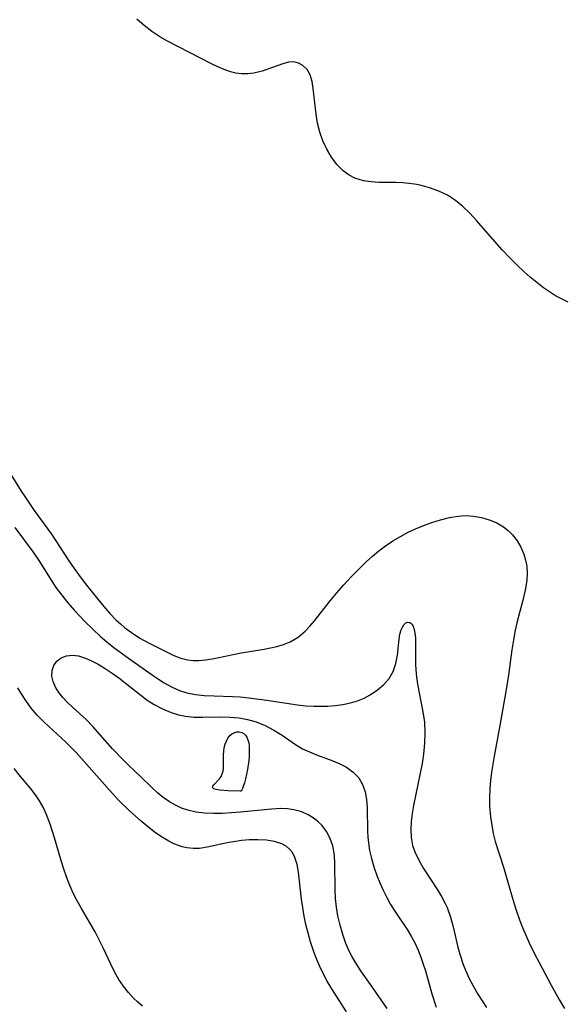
# Model space of a CAD drawing. Header units: metres. Extents: x 1073367 to 1082519, y 1569854 to 1574957.
# Tile 803 of 1056: x 1081419 to 1081517, y 1571485 to 1571662. Entities that reach past the tile are written whole.
import ezdxf

# ---------------------------------------------------------------- set-up
doc = ezdxf.new("R2010")
doc.units = ezdxf.units.M
doc.layers.add('CGG_CurvaNivelLidar_v1', color=253, linetype='Continuous', lineweight=30)

msp = doc.modelspace()

# ---------------------------------------------------------------- linework, layer by layer
at = {"layer": 'CGG_CurvaNivelLidar_v1'}
for p, q in [((1081441.2084, 1571661.3332, 76), (1081439.8792, 1571662.4639, 76)), ((1081442.5961, 1571660.2799, 76), (1081441.2084, 1571661.3332, 76)), ((1081444.0429, 1571659.3189, 76), (1081442.5961, 1571660.2799, 76)), ((1081445.4118, 1571658.5317, 76), (1081444.0429, 1571659.3189, 76)), ((1081453.3222, 1571654.4296, 76), (1081445.4118, 1571658.5317, 76)), ((1081454.5104, 1571653.8616, 76), (1081453.3222, 1571654.4296, 76)), ((1081466.2114, 1571654.436, 76), (1081462.507, 1571653.1134, 76)), ((1081467.2293, 1571654.6931, 76), (1081466.2114, 1571654.436, 76)), ((1081468.1779, 1571654.7519, 76), (1081467.2293, 1571654.6931, 76)), ((1081469.0453, 1571654.5482, 76), (1081468.1779, 1571654.7519, 76)), ((1081469.8277, 1571654.1149, 76), (1081469.0453, 1571654.5482, 76)), ((1081455.6419, 1571653.3777, 76), (1081454.5104, 1571653.8616, 76)), ((1081456.7709, 1571652.9824, 76), (1081455.6419, 1571653.3777, 76)), ((1081457.7554, 1571652.7353, 76), (1081456.7709, 1571652.9824, 76)), ((1081458.7412, 1571652.5965, 76), (1081457.7554, 1571652.7353, 76)), ((1081459.8717, 1571652.5865, 76), (1081458.7412, 1571652.5965, 76)), ((1081460.9861, 1571652.7227, 76), (1081459.8717, 1571652.5865, 76)), ((1081462.507, 1571653.1134, 76), (1081460.9861, 1571652.7227, 76)), ((1081470.6092, 1571653.3698, 76), (1081469.8277, 1571654.1149, 76)), ((1081471.1787, 1571652.4049, 76), (1081470.6092, 1571653.3698, 76)), ((1081471.495, 1571651.2576, 76), (1081471.1787, 1571652.4049, 76)), ((1081471.6772, 1571649.9461, 76), (1081471.495, 1571651.2576, 76)), ((1081472.2213, 1571645.31, 76), (1081471.6772, 1571649.9461, 76)), ((1081472.4982, 1571643.6853, 76), (1081472.2213, 1571645.31, 76)), ((1081472.9136, 1571642.0835, 76), (1081472.4982, 1571643.6853, 76)), ((1081473.4678, 1571640.519, 76), (1081472.9136, 1571642.0835, 76)), ((1081474.1648, 1571638.991, 76), (1081473.4678, 1571640.519, 76)), ((1081475.0064, 1571637.5402, 76), (1081474.1648, 1571638.991, 76)), ((1081475.9846, 1571636.2244, 76), (1081475.0064, 1571637.5402, 76)), ((1081477.1093, 1571635.0891, 76), (1081475.9846, 1571636.2244, 76)), ((1081478.2126, 1571634.294, 76), (1081477.1093, 1571635.0891, 76)), ((1081479.2082, 1571633.7913, 76), (1081478.2126, 1571634.294, 76)), ((1081480.7743, 1571633.3096, 76), (1081479.2082, 1571633.7913, 76)), ((1081482.1773, 1571633.0992, 76), (1081480.7743, 1571633.3096, 76)), ((1081483.6311, 1571633.0098, 76), (1081482.1773, 1571633.0992, 76)), ((1081486.6278, 1571632.9662, 76), (1081483.6311, 1571633.0098, 76)), ((1081487.8827, 1571632.9199, 76), (1081486.6278, 1571632.9662, 76)), ((1081488.9664, 1571632.8297, 76), (1081487.8827, 1571632.9199, 76)), ((1081489.9812, 1571632.6894, 76), (1081488.9664, 1571632.8297, 76)), ((1081490.9885, 1571632.496, 76), (1081489.9812, 1571632.6894, 76)), ((1081492.7017, 1571632.0423, 76), (1081490.9885, 1571632.496, 76)), ((1081494.363, 1571631.4394, 76), (1081492.7017, 1571632.0423, 76)), ((1081495.9494, 1571630.6796, 76), (1081494.363, 1571631.4394, 76)), ((1081497.398, 1571629.7696, 76), (1081495.9494, 1571630.6796, 76)), ((1081498.7335, 1571628.6781, 76), (1081497.398, 1571629.7696, 76)), ((1081499.9815, 1571627.4476, 76), (1081498.7335, 1571628.6781, 76)), ((1081501.1784, 1571626.1256, 76), (1081499.9815, 1571627.4476, 76)), ((1081503.2061, 1571623.7597, 76), (1081501.1784, 1571626.1256, 76)), ((1081505.8352, 1571620.8294, 76), (1081503.2061, 1571623.7597, 76)), ((1081507.1941, 1571619.4061, 76), (1081505.8352, 1571620.8294, 76)), ((1081508.5859, 1571618.0138, 76), (1081507.1941, 1571619.4061, 76)), ((1081509.7065, 1571616.9461, 76), (1081508.5859, 1571618.0138, 76)), ((1081510.855, 1571615.9139, 76), (1081509.7065, 1571616.9461, 76)), ((1081512.0427, 1571614.9248, 76), (1081510.855, 1571615.9139, 76)), ((1081513.2696, 1571613.992, 76), (1081512.0427, 1571614.9248, 76)), ((1081514.3534, 1571613.246, 76), (1081513.2696, 1571613.992, 76)), ((1081515.4687, 1571612.5515, 76), (1081514.3534, 1571613.246, 76)), ((1081516.616, 1571611.913, 76), (1081515.4687, 1571612.5515, 76)), ((1081517.7113, 1571611.3739, 76), (1081516.616, 1571611.913, 76)), ((1081416.3518, 1571581.5429, 75.5), (1081419.0065, 1571577.2447, 75.5)), ((1081419.0065, 1571577.2447, 75.5), (1081419.6457, 1571576.2713, 75.5)), ((1081419.6457, 1571576.2713, 75.5), (1081421.3504, 1571573.773, 75.5)), ((1081421.3504, 1571573.773, 75.5), (1081424.4277, 1571569.5123, 75.5)), ((1081494.7084, 1571572.0961, 75.5), (1081496.3257, 1571572.4999, 75.5)), ((1081496.3257, 1571572.4999, 75.5), (1081497.9356, 1571572.7609, 75.5)), ((1081497.9356, 1571572.7609, 75.5), (1081498.4474, 1571572.8073, 75.5)), ((1081498.4474, 1571572.8073, 75.5), (1081499.2682, 1571572.8358, 75.5)), ((1081499.2682, 1571572.8358, 75.5), (1081500.6431, 1571572.7528, 75.5)), ((1081500.6431, 1571572.7528, 75.5), (1081502.0926, 1571572.4992, 75.5)), ((1081502.0926, 1571572.4992, 75.5), (1081503.4922, 1571572.0886, 75.5)), ((1081417.86, 1571570.6748, 75), (1081421.1312, 1571566.2371, 75)), ((1081490.1671, 1571570.4327, 75.5), (1081491.4817, 1571570.9825, 75.5)), ((1081491.4817, 1571570.9825, 75.5), (1081493.0913, 1571571.5825, 75.5)), ((1081493.0913, 1571571.5825, 75.5), (1081494.7084, 1571572.0961, 75.5)), ((1081503.4922, 1571572.0886, 75.5), (1081504.8188, 1571571.5238, 75.5)), ((1081504.8188, 1571571.5238, 75.5), (1081506.0443, 1571570.7975, 75.5)), ((1081506.0443, 1571570.7975, 75.5), (1081506.901, 1571570.1205, 75.5)), ((1081424.4277, 1571569.5123, 75.5), (1081427.597, 1571564.6581, 75.5)), ((1081486.0913, 1571568.2804, 75.5), (1081487.4616, 1571569.0917, 75.5)), ((1081487.4616, 1571569.0917, 75.5), (1081488.8704, 1571569.8299, 75.5)), ((1081488.8704, 1571569.8299, 75.5), (1081490.1671, 1571570.4327, 75.5)), ((1081506.901, 1571570.1205, 75.5), (1081507.6729, 1571569.3503, 75.5)), ((1081507.6729, 1571569.3503, 75.5), (1081508.5031, 1571568.2843, 75.5)), ((1081483.5596, 1571566.4802, 75.5), (1081484.7674, 1571567.3937, 75.5)), ((1081484.7674, 1571567.3937, 75.5), (1081486.0913, 1571568.2804, 75.5)), ((1081508.5031, 1571568.2843, 75.5), (1081509.191, 1571567.116, 75.5)), ((1081509.191, 1571567.116, 75.5), (1081509.7273, 1571565.8652, 75.5)), ((1081421.1312, 1571566.2371, 75), (1081422.1428, 1571564.7466, 75)), ((1081481.2683, 1571564.4903, 75.5), (1081482.3951, 1571565.5082, 75.5)), ((1081482.3951, 1571565.5082, 75.5), (1081483.5596, 1571566.4802, 75.5)), ((1081509.7273, 1571565.8652, 75.5), (1081510.0393, 1571564.8061, 75.5)), ((1081422.1428, 1571564.7466, 75), (1081424.5185, 1571560.9849, 75)), ((1081427.597, 1571564.6581, 75.5), (1081428.5464, 1571563.2628, 75.5)), ((1081480.1754, 1571563.4364, 75.5), (1081481.2683, 1571564.4903, 75.5)), ((1081510.0393, 1571564.8061, 75.5), (1081510.2361, 1571563.7121, 75.5)), ((1081510.2361, 1571563.7121, 75.5), (1081510.3145, 1571562.428, 75.5)), ((1081428.5464, 1571563.2628, 75.5), (1081429.8116, 1571561.5351, 75.5)), ((1081478.5008, 1571561.7043, 75.5), (1081480.1754, 1571563.4364, 75.5)), ((1081510.3145, 1571562.428, 75.5), (1081510.2501, 1571561.122, 75.5)), ((1081424.5185, 1571560.9849, 75), (1081425.2511, 1571559.8828, 75)), ((1081429.8116, 1571561.5351, 75.5), (1081430.8002, 1571560.2585, 75.5)), ((1081430.8002, 1571560.2585, 75.5), (1081432.8196, 1571557.7511, 75.5)), ((1081475.9588, 1571558.9028, 75.5), (1081477.2116, 1571560.3116, 75.5)), ((1081477.2116, 1571560.3116, 75.5), (1081478.5008, 1571561.7043, 75.5)), ((1081510.2501, 1571561.122, 75.5), (1081509.9748, 1571559.3553, 75.5)), ((1081425.2511, 1571559.8828, 75), (1081426.3018, 1571558.4526, 75)), ((1081426.3018, 1571558.4526, 75), (1081427.4226, 1571557.0665, 75)), ((1081474.762, 1571557.4702, 75.5), (1081475.9588, 1571558.9028, 75.5)), ((1081509.9748, 1571559.3553, 75.5), (1081509.5562, 1571557.572, 75.5)), ((1081427.4226, 1571557.0665, 75), (1081428.5961, 1571555.7152, 75)), ((1081432.8196, 1571557.7511, 75.5), (1081433.8993, 1571556.4433, 75.5)), ((1081433.8993, 1571556.4433, 75.5), (1081435.0018, 1571555.1732, 75.5)), ((1081471.9552, 1571553.852, 75.5), (1081474.762, 1571557.4702, 75.5)), ((1081509.5562, 1571557.572, 75.5), (1081508.4737, 1571553.4832, 75.5)), ((1081428.5961, 1571555.7152, 75), (1081430.5119, 1571553.6598, 75)), ((1081435.0018, 1571555.1732, 75.5), (1081436.1538, 1571553.9694, 75.5)), ((1081430.5119, 1571553.6598, 75), (1081431.8916, 1571552.3093, 75)), ((1081436.1538, 1571553.9694, 75.5), (1081436.8884, 1571553.2835, 75.5)), ((1081436.8884, 1571553.2835, 75.5), (1081437.65, 1571552.6355, 75.5)), ((1081470.2402, 1571551.9675, 75.5), (1081471.1184, 1571552.8734, 75.5)), ((1081471.1184, 1571552.8734, 75.5), (1081471.9552, 1571553.852, 75.5)), ((1081487.8096, 1571552.7144, 75), (1081488.0732, 1571553.124, 75)), ((1081488.0732, 1571553.124, 75), (1081488.414, 1571553.4501, 75)), ((1081488.414, 1571553.4501, 75), (1081488.7745, 1571553.5964, 75)), ((1081488.7745, 1571553.5964, 75), (1081489.1492, 1571553.5356, 75)), ((1081489.1492, 1571553.5356, 75), (1081489.4878, 1571553.2661, 75)), ((1081489.4878, 1571553.2661, 75), (1081489.7422, 1571552.8487, 75)), ((1081508.4737, 1571553.4832, 75.5), (1081508.1835, 1571552.1743, 75.5)), ((1081431.8916, 1571552.3093, 75), (1081433.3252, 1571551.0115, 75)), ((1081437.65, 1571552.6355, 75.5), (1081438.8809, 1571551.708, 75.5)), ((1081438.8809, 1571551.708, 75.5), (1081440.4051, 1571550.7255, 75.5)), ((1081468.956, 1571550.8938, 75.5), (1081470.2402, 1571551.9675, 75.5)), ((1081487.2082, 1571550.5389, 75), (1081487.3651, 1571551.4242, 75)), ((1081487.3651, 1571551.4242, 75), (1081487.586, 1571552.2042, 75)), ((1081487.586, 1571552.2042, 75), (1081487.8096, 1571552.7144, 75)), ((1081489.7422, 1571552.8487, 75), (1081489.9336, 1571552.2938, 75)), ((1081489.9336, 1571552.2938, 75), (1081490.067, 1571551.5807, 75)), ((1081490.067, 1571551.5807, 75), (1081490.1397, 1571550.7647, 75)), ((1081508.1835, 1571552.1743, 75.5), (1081507.8535, 1571550.3996, 75.5)), ((1081433.3252, 1571551.0115, 75), (1081434.8049, 1571549.7662, 75)), ((1081434.8049, 1571549.7662, 75), (1081435.9801, 1571548.8377, 75)), ((1081440.4051, 1571550.7255, 75.5), (1081441.9649, 1571549.8528, 75.5)), ((1081441.9649, 1571549.8528, 75.5), (1081445.3393, 1571548.1489, 75.5)), ((1081465.1142, 1571549.2003, 75.5), (1081466.3664, 1571549.5601, 75.5)), ((1081466.3664, 1571549.5601, 75.5), (1081467.5555, 1571550.0454, 75.5)), ((1081467.5555, 1571550.0454, 75.5), (1081468.956, 1571550.8938, 75.5)), ((1081486.8965, 1571547.6502, 75), (1081487.2082, 1571550.5389, 75)), ((1081490.1397, 1571550.7647, 75), (1081490.1673, 1571549.287, 75)), ((1081507.8535, 1571550.3996, 75.5), (1081507.5712, 1571548.6064, 75.5)), ((1081426.1965, 1571547.1802, 74.5), (1081427.159, 1571547.5437, 74.5)), ((1081427.159, 1571547.5437, 74.5), (1081428.2425, 1571547.6486, 74.5)), ((1081428.2425, 1571547.6486, 74.5), (1081429.3145, 1571547.4984, 74.5)), ((1081435.9801, 1571548.8377, 75), (1081438.3782, 1571547.0654, 75)), ((1081445.3393, 1571548.1489, 75.5), (1081446.5584, 1571547.5697, 75.5)), ((1081446.5584, 1571547.5697, 75.5), (1081447.7823, 1571547.0896, 75.5)), ((1081454.6788, 1571547.2061, 75.5), (1081458.706, 1571548.0708, 75.5)), ((1081458.706, 1571548.0708, 75.5), (1081462.845, 1571548.7449, 75.5)), ((1081462.845, 1571548.7449, 75.5), (1081465.1142, 1571549.2003, 75.5)), ((1081486.6386, 1571546.1604, 75), (1081486.8965, 1571547.6502, 75)), ((1081490.1673, 1571549.287, 75), (1081490.1572, 1571545.9489, 75)), ((1081507.5712, 1571548.6064, 75.5), (1081506.8664, 1571543.6275, 75.5)), ((1081424.5779, 1571544.8587, 74.5), (1081424.8738, 1571545.7944, 74.5)), ((1081424.8738, 1571545.7944, 74.5), (1081425.4127, 1571546.5827, 74.5)), ((1081425.4127, 1571546.5827, 74.5), (1081426.1965, 1571547.1802, 74.5)), ((1081429.3145, 1571547.4984, 74.5), (1081430.4304, 1571547.1522, 74.5)), ((1081430.4304, 1571547.1522, 74.5), (1081431.5759, 1571546.6595, 74.5)), ((1081431.5759, 1571546.6595, 74.5), (1081432.8525, 1571545.9964, 74.5)), ((1081432.8525, 1571545.9964, 74.5), (1081434.1276, 1571545.2379, 74.5)), ((1081438.3782, 1571547.0654, 75), (1081442.0202, 1571544.489, 75)), ((1081447.7823, 1571547.0896, 75.5), (1081449.0326, 1571546.7693, 75.5)), ((1081449.0326, 1571546.7693, 75.5), (1081450.0266, 1571546.6641, 75.5)), ((1081450.0266, 1571546.6641, 75.5), (1081451.0455, 1571546.6676, 75.5)), ((1081451.0455, 1571546.6676, 75.5), (1081452.2359, 1571546.775, 75.5)), ((1081452.2359, 1571546.775, 75.5), (1081453.4484, 1571546.9634, 75.5)), ((1081453.4484, 1571546.9634, 75.5), (1081454.6788, 1571547.2061, 75.5)), ((1081486.1415, 1571544.6728, 75), (1081486.6386, 1571546.1604, 75)), ((1081490.1572, 1571545.9489, 75), (1081490.2654, 1571544.1785, 75)), ((1081424.5453, 1571543.8322, 74.5), (1081424.5779, 1571544.8587, 74.5)), ((1081434.1276, 1571545.2379, 74.5), (1081435.3795, 1571544.4082, 74.5)), ((1081435.3795, 1571544.4082, 74.5), (1081436.5874, 1571543.5256, 74.5)), ((1081442.0202, 1571544.489, 75), (1081443.3852, 1571543.5332, 75)), ((1081485.4173, 1571543.4519, 75), (1081486.1415, 1571544.6728, 75)), ((1081490.2654, 1571544.1785, 75), (1081490.5234, 1571542.3983, 75)), ((1081424.7614, 1571542.8581, 74.5), (1081424.5453, 1571543.8322, 74.5)), ((1081425.184, 1571541.8746, 74.5), (1081424.7614, 1571542.8581, 74.5)), ((1081436.5874, 1571543.5256, 74.5), (1081440.559, 1571540.4137, 74.5)), ((1081443.3852, 1571543.5332, 75), (1081444.7878, 1571542.6255, 75)), ((1081444.7878, 1571542.6255, 75), (1081446.228, 1571541.8294, 75)), ((1081483.3112, 1571541.3479, 75), (1081484.4582, 1571542.3416, 75)), ((1081484.4582, 1571542.3416, 75), (1081485.4173, 1571543.4519, 75)), ((1081490.5234, 1571542.3983, 75), (1081491.5179, 1571537.3948, 75)), ((1081506.8664, 1571543.6275, 75.5), (1081506.299, 1571540.0628, 75.5)), ((1081418.9479, 1571540.8314, 75), (1081418.4058, 1571541.7542, 75)), ((1081419.8412, 1571539.4331, 75), (1081418.9479, 1571540.8314, 75)), ((1081425.7816, 1571540.9042, 74.5), (1081425.184, 1571541.8746, 74.5)), ((1081426.5096, 1571539.9843, 74.5), (1081425.7816, 1571540.9042, 74.5)), ((1081440.559, 1571540.4137, 74.5), (1081441.7524, 1571539.5396, 74.5)), ((1081446.228, 1571541.8294, 75), (1081447.5366, 1571541.2621, 75)), ((1081447.5366, 1571541.2621, 75), (1081448.8909, 1571540.8374, 75)), ((1081448.8909, 1571540.8374, 75), (1081450.4232, 1571540.5443, 75)), ((1081450.4232, 1571540.5443, 75), (1081451.9986, 1571540.3798, 75)), ((1081480.8758, 1571539.8983, 75), (1081482.0105, 1571540.4841, 75)), ((1081482.0105, 1571540.4841, 75), (1081483.3112, 1571541.3479, 75)), ((1081420.8031, 1571538.093, 75), (1081419.8412, 1571539.4331, 75)), ((1081427.3455, 1571539.0946, 74.5), (1081426.5096, 1571539.9843, 74.5)), ((1081428.2572, 1571538.2322, 74.5), (1081427.3455, 1571539.0946, 74.5)), ((1081441.7524, 1571539.5396, 74.5), (1081442.9946, 1571538.7355, 74.5)), ((1081442.9946, 1571538.7355, 74.5), (1081444.5068, 1571537.9353, 74.5)), ((1081451.9986, 1571540.3798, 75), (1081453.8479, 1571540.2765, 75)), ((1081453.8479, 1571540.2765, 75), (1081457.117, 1571540.1631, 75)), ((1081457.117, 1571540.1631, 75), (1081458.5125, 1571540.0858, 75)), ((1081458.5125, 1571540.0858, 75), (1081460.0923, 1571539.9433, 75)), ((1081460.0923, 1571539.9433, 75), (1081463.3576, 1571539.5251, 75)), ((1081463.3576, 1571539.5251, 75), (1081468.8566, 1571538.6591, 75)), ((1081468.8566, 1571538.6591, 75), (1081470.3594, 1571538.508, 75)), ((1081475.6835, 1571538.5399, 75), (1081477.0674, 1571538.731, 75)), ((1081477.0674, 1571538.731, 75), (1081478.4149, 1571539.0218, 75)), ((1081478.4149, 1571539.0218, 75), (1081479.6732, 1571539.4095, 75)), ((1081479.6732, 1571539.4095, 75), (1081480.8758, 1571539.8983, 75)), ((1081506.299, 1571540.0628, 75.5), (1081505.3959, 1571534.9605, 75.5)), ((1081421.8473, 1571536.8271, 75), (1081420.8031, 1571538.093, 75)), ((1081430.6985, 1571536.0421, 74.5), (1081428.2572, 1571538.2322, 74.5)), ((1081444.5068, 1571537.9353, 74.5), (1081446.0833, 1571537.2853, 74.5)), ((1081446.0833, 1571537.2853, 74.5), (1081447.3655, 1571536.8847, 74.5)), ((1081447.3655, 1571536.8847, 74.5), (1081448.6731, 1571536.6038, 74.5)), ((1081470.3594, 1571538.508, 75), (1081471.8637, 1571538.4255, 75)), ((1081471.8637, 1571538.4255, 75), (1081473.3624, 1571538.4103, 75)), ((1081473.3624, 1571538.4103, 75), (1081474.2741, 1571538.4359, 75)), ((1081474.2741, 1571538.4359, 75), (1081475.6835, 1571538.5399, 75)), ((1081491.5179, 1571537.3948, 75), (1081491.7633, 1571535.5377, 75)), ((1081423.1078, 1571535.5224, 75), (1081421.8473, 1571536.8271, 75)), ((1081427.0223, 1571531.9294, 75), (1081423.1078, 1571535.5224, 75)), ((1081431.9283, 1571534.7522, 74.5), (1081430.6985, 1571536.0421, 74.5)), ((1081448.6731, 1571536.6038, 74.5), (1081450.165, 1571536.4455, 74.5)), ((1081450.165, 1571536.4455, 74.5), (1081451.7626, 1571536.4119, 74.5)), ((1081451.7626, 1571536.4119, 74.5), (1081454.9897, 1571536.4892, 74.5)), ((1081454.9897, 1571536.4892, 74.5), (1081456.6583, 1571536.4684, 74.5)), ((1081456.6583, 1571536.4684, 74.5), (1081458.3113, 1571536.3275, 74.5)), ((1081458.3113, 1571536.3275, 74.5), (1081459.8685, 1571536.0359, 74.5)), ((1081459.8685, 1571536.0359, 74.5), (1081461.3829, 1571535.5904, 74.5)), ((1081461.3829, 1571535.5904, 74.5), (1081463.0247, 1571534.9165, 74.5)), ((1081491.7633, 1571535.5377, 75), (1081491.8714, 1571533.6602, 75)), ((1081435.4561, 1571530.7469, 74.5), (1081431.9283, 1571534.7522, 74.5)), ((1081456.6421, 1571533.1076, 74), (1081457.0104, 1571533.4171, 74)), ((1081457.0104, 1571533.4171, 74), (1081457.4218, 1571533.6396, 74)), ((1081457.4218, 1571533.6396, 74), (1081457.857, 1571533.7705, 74)), ((1081457.857, 1571533.7705, 74), (1081458.1077, 1571533.8001, 74)), ((1081458.1077, 1571533.8001, 74), (1081458.3563, 1571533.7948, 74)), ((1081458.3563, 1571533.7948, 74), (1081458.8148, 1571533.6817, 74)), ((1081458.8148, 1571533.6817, 74), (1081459.1666, 1571533.4849, 74)), ((1081459.1666, 1571533.4849, 74), (1081459.4694, 1571533.2038, 74)), ((1081463.0247, 1571534.9165, 74.5), (1081464.5906, 1571534.1002, 74.5)), ((1081464.5906, 1571534.1002, 74.5), (1081466.074, 1571533.1803, 74.5)), ((1081491.8714, 1571533.6602, 75), (1081491.8161, 1571531.7185, 75)), ((1081505.3959, 1571534.9605, 75.5), (1081504.3488, 1571529.4105, 75.5)), ((1081428.89, 1571530.0691, 75), (1081427.0223, 1571531.9294, 75)), ((1081455.6476, 1571530.9231, 74), (1081455.8065, 1571531.5458, 74)), ((1081455.8065, 1571531.5458, 74), (1081456.0222, 1571532.1307, 74)), ((1081456.0222, 1571532.1307, 74), (1081456.298, 1571532.6594, 74)), ((1081456.298, 1571532.6594, 74), (1081456.6421, 1571533.1076, 74)), ((1081459.4694, 1571533.2038, 74), (1081459.7324, 1571532.8066, 74)), ((1081459.7324, 1571532.8066, 74), (1081459.9269, 1571532.3371, 74)), ((1081459.9269, 1571532.3371, 74), (1081460.0597, 1571531.8141, 74)), ((1081460.0597, 1571531.8141, 74), (1081460.1383, 1571531.2248, 74)), ((1081466.074, 1571533.1803, 74.5), (1081468.4824, 1571531.5265, 74.5)), ((1081468.4824, 1571531.5265, 74.5), (1081469.7763, 1571530.7524, 74.5)), ((1081491.8161, 1571531.7185, 75), (1081491.6159, 1571529.7751, 75)), ((1081429.9008, 1571528.976, 75), (1081428.89, 1571530.0691, 75)), ((1081437.3796, 1571528.7202, 74.5), (1081435.4561, 1571530.7469, 74.5)), ((1081455.5073, 1571529.6645, 74), (1081455.5473, 1571530.2765, 74)), ((1081455.5473, 1571530.2765, 74), (1081455.6476, 1571530.9231, 74)), ((1081460.1682, 1571530.6048, 74), (1081460.1287, 1571529.308, 74)), ((1081460.1383, 1571531.2248, 74), (1081460.1682, 1571530.6048, 74)), ((1081469.7763, 1571530.7524, 74.5), (1081471.0183, 1571530.1552, 74.5)), ((1081471.0183, 1571530.1552, 74.5), (1081472.3026, 1571529.6377, 74.5)), ((1081491.6159, 1571529.7751, 75), (1081491.3432, 1571528.0544, 75)), ((1081434.9333, 1571523.2858, 75), (1081429.9008, 1571528.976, 75)), ((1081438.3655, 1571527.7462, 74.5), (1081437.3796, 1571528.7202, 74.5)), ((1081455.4951, 1571527.2542, 74), (1081455.5073, 1571529.6645, 74)), ((1081460.0622, 1571528.5943, 74), (1081459.819, 1571526.966, 74)), ((1081460.1287, 1571529.308, 74), (1081460.0622, 1571528.5943, 74)), ((1081472.3026, 1571529.6377, 74.5), (1081475.2352, 1571528.5606, 74.5)), ((1081475.2352, 1571528.5606, 74.5), (1081476.5024, 1571528.0328, 74.5)), ((1081476.5024, 1571528.0328, 74.5), (1081477.6868, 1571527.4175, 74.5)), ((1081491.3432, 1571528.0544, 75), (1081491.0152, 1571526.3396, 75)), ((1081504.3488, 1571529.4105, 75.5), (1081503.8649, 1571526.4862, 75.5)), ((1081418.8438, 1571525.7356, 75.5), (1081417.7, 1571527.1559, 75.5)), ((1081440.5051, 1571525.7153, 74.5), (1081438.3655, 1571527.7462, 74.5)), ((1081455.06, 1571525.712, 74), (1081455.2942, 1571526.1887, 74)), ((1081455.2942, 1571526.1887, 74), (1081455.4298, 1571526.701, 74)), ((1081455.4298, 1571526.701, 74), (1081455.4951, 1571527.2542, 74)), ((1081459.819, 1571526.966, 74), (1081459.4822, 1571525.3265, 74)), ((1081477.6868, 1571527.4175, 74.5), (1081478.9112, 1571526.537, 74.5)), ((1081478.9112, 1571526.537, 74.5), (1081479.914, 1571525.459, 74.5)), ((1081491.0152, 1571526.3396, 75), (1081489.8087, 1571520.4697, 75)), ((1081503.8649, 1571526.4862, 75.5), (1081503.6777, 1571524.9797, 75.5)), ((1081420.6058, 1571523.6719, 75.5), (1081418.8438, 1571525.7356, 75.5)), ((1081442.5419, 1571523.7151, 74.5), (1081440.5051, 1571525.7153, 74.5)), ((1081453.7778, 1571524.2298, 74), (1081454.756, 1571525.2839, 74)), ((1081454.756, 1571525.2839, 74), (1081455.06, 1571525.712, 74)), ((1081459.2963, 1571524.5966, 74), (1081458.9575, 1571523.5835, 74)), ((1081459.4822, 1571525.3265, 74), (1081459.2963, 1571524.5966, 74)), ((1081479.914, 1571525.459, 74.5), (1081480.5963, 1571524.284, 74.5)), ((1081503.6777, 1571524.9797, 75.5), (1081503.5553, 1571523.4758, 75.5)), ((1081421.5734, 1571522.4343, 75.5), (1081420.6058, 1571523.6719, 75.5)), ((1081436.6352, 1571521.4207, 75), (1081434.9333, 1571523.2858, 75)), ((1081443.569, 1571522.7957, 74.5), (1081442.5419, 1571523.7151, 74.5)), ((1081444.6417, 1571521.939, 74.5), (1081443.569, 1571522.7957, 74.5)), ((1081453.5185, 1571523.7145, 74), (1081453.5607, 1571523.952, 74)), ((1081453.7461, 1571523.5255, 74), (1081453.5185, 1571523.7145, 74)), ((1081453.5607, 1571523.952, 74), (1081453.7778, 1571524.2298, 74)), ((1081454.2005, 1571523.3796, 74), (1081453.7461, 1571523.5255, 74)), ((1081454.817, 1571523.2705, 74), (1081454.2005, 1571523.3796, 74)), ((1081456.2821, 1571523.1392, 74), (1081454.817, 1571523.2705, 74)), ((1081458.5, 1571523.0813, 74), (1081456.2821, 1571523.1392, 74)), ((1081458.5552, 1571523.0584, 74), (1081458.5, 1571523.0813, 74)), ((1081458.6678, 1571523.1243, 74), (1081458.5552, 1571523.0584, 74)), ((1081458.8066, 1571523.2946, 74), (1081458.6678, 1571523.1243, 74)), ((1081458.9575, 1571523.5835, 74), (1081458.8066, 1571523.2946, 74)), ((1081480.5963, 1571524.284, 74.5), (1081481.0544, 1571522.9669, 74.5)), ((1081481.0544, 1571522.9669, 74.5), (1081481.3101, 1571521.5538, 74.5)), ((1081503.5553, 1571523.4758, 75.5), (1081503.513, 1571521.9303, 75.5)), ((1081422.2937, 1571521.338, 75.5), (1081421.5734, 1571522.4343, 75.5)), ((1081422.9333, 1571520.1814, 75.5), (1081422.2937, 1571521.338, 75.5)), ((1081438.534, 1571519.5481, 75), (1081436.6352, 1571521.4207, 75)), ((1081445.7635, 1571521.1631, 74.5), (1081444.6417, 1571521.939, 74.5)), ((1081446.8247, 1571520.5475, 74.5), (1081445.7635, 1571521.1631, 74.5)), ((1081481.3101, 1571521.5538, 74.5), (1081481.4254, 1571520.0644, 74.5)), ((1081503.513, 1571521.9303, 75.5), (1081503.5512, 1571520.3916, 75.5)), ((1081423.4951, 1571518.9726, 75.5), (1081422.9333, 1571520.1814, 75.5)), ((1081440.6389, 1571517.6431, 75), (1081438.534, 1571519.5481, 75)), ((1081447.9295, 1571520.0277, 74.5), (1081446.8247, 1571520.5475, 74.5)), ((1081449.0784, 1571519.6191, 74.5), (1081447.9295, 1571520.0277, 74.5)), ((1081450.563, 1571519.2806, 74.5), (1081449.0784, 1571519.6191, 74.5)), ((1081452.1011, 1571519.0966, 74.5), (1081450.563, 1571519.2806, 74.5)), ((1081453.7317, 1571519.029, 74.5), (1081452.1011, 1571519.0966, 74.5)), ((1081456.9543, 1571519.1362, 74.5), (1081455.3351, 1571519.0508, 74.5)), ((1081458.5792, 1571519.2684, 74.5), (1081456.9543, 1571519.1362, 74.5)), ((1081464.1836, 1571519.8422, 74.5), (1081458.5792, 1571519.2684, 74.5)), ((1081465.8532, 1571519.918, 74.5), (1081464.1836, 1571519.8422, 74.5)), ((1081467.0603, 1571519.8763, 74.5), (1081465.8532, 1571519.918, 74.5)), ((1081468.2271, 1571519.7216, 74.5), (1081467.0603, 1571519.8763, 74.5)), ((1081469.6262, 1571519.3366, 74.5), (1081468.2271, 1571519.7216, 74.5)), ((1081470.9262, 1571518.7544, 74.5), (1081469.6262, 1571519.3366, 74.5)), ((1081481.4254, 1571520.0644, 74.5), (1081481.5036, 1571515.8256, 74.5)), ((1081489.8087, 1571520.4697, 75), (1081489.5595, 1571519.0384, 75)), ((1081503.5512, 1571520.3916, 75.5), (1081503.7093, 1571518.4284, 75.5)), ((1081424.1897, 1571517.1378, 75.5), (1081423.4951, 1571518.9726, 75.5)), ((1081441.7152, 1571516.7487, 75), (1081440.6389, 1571517.6431, 75)), ((1081455.3351, 1571519.0508, 74.5), (1081453.7317, 1571519.029, 74.5)), ((1081472.1043, 1571517.9916, 74.5), (1081470.9262, 1571518.7544, 74.5)), ((1081472.6215, 1571517.5592, 74.5), (1081472.1043, 1571517.9916, 74.5)), ((1081473.2436, 1571516.9228, 74.5), (1081472.6215, 1571517.5592, 74.5)), ((1081489.3802, 1571517.6255, 75), (1081489.3021, 1571516.1593, 75)), ((1081489.5595, 1571519.0384, 75), (1081489.3802, 1571517.6255, 75)), ((1081503.7093, 1571518.4284, 75.5), (1081503.9169, 1571516.9152, 75.5)), ((1081424.9707, 1571514.6795, 75.5), (1081424.1897, 1571517.1378, 75.5)), ((1081443.0143, 1571515.76, 75), (1081441.7152, 1571516.7487, 75)), ((1081444.331, 1571514.8593, 75), (1081443.0143, 1571515.76, 75)), ((1081474.0823, 1571515.7987, 74.5), (1081473.2436, 1571516.9228, 74.5)), ((1081474.7496, 1571514.5453, 74.5), (1081474.0823, 1571515.7987, 74.5)), ((1081481.5036, 1571515.8256, 74.5), (1081481.5578, 1571514.8001, 74.5)), ((1081489.3021, 1571516.1593, 75), (1081489.3714, 1571514.7242, 75)), ((1081503.9169, 1571516.9152, 75.5), (1081504.2015, 1571515.4258, 75.5)), ((1081426.1153, 1571510.7149, 75.5), (1081424.9707, 1571514.6795, 75.5)), ((1081445.6559, 1571514.0618, 75), (1081444.331, 1571514.8593, 75)), ((1081446.4259, 1571513.6568, 75), (1081445.6559, 1571514.0618, 75)), ((1081456.4861, 1571513.7841, 75), (1081452.5714, 1571512.9454, 75)), ((1081457.7474, 1571514.0022, 75), (1081456.4861, 1571513.7841, 75)), ((1081458.7844, 1571514.143, 75), (1081457.7474, 1571514.0022, 75)), ((1081460.1185, 1571514.265, 75), (1081458.7844, 1571514.143, 75)), ((1081461.7231, 1571514.306, 75), (1081460.1185, 1571514.265, 75)), ((1081463.2661, 1571514.216, 75), (1081461.7231, 1571514.306, 75)), ((1081464.7098, 1571513.9773, 75), (1081463.2661, 1571514.216, 75)), ((1081466.0087, 1571513.5607, 75), (1081464.7098, 1571513.9773, 75)), ((1081475.2268, 1571513.184, 74.5), (1081474.7496, 1571514.5453, 74.5)), ((1081481.5578, 1571514.8001, 74.5), (1081481.6561, 1571513.774, 74.5)), ((1081481.6561, 1571513.774, 74.5), (1081481.8853, 1571512.348, 74.5)), ((1081489.3714, 1571514.7242, 75), (1081489.4823, 1571513.9725, 75)), ((1081489.4823, 1571513.9725, 75), (1081489.6374, 1571513.2866, 75)), ((1081504.2015, 1571515.4258, 75.5), (1081504.5694, 1571513.9672, 75.5)), ((1081504.5694, 1571513.9672, 75.5), (1081506.0494, 1571509.3723, 75.5)), ((1081447.2048, 1571513.3087, 75), (1081446.4259, 1571513.6568, 75)), ((1081448.0505, 1571513.0168, 75), (1081447.2048, 1571513.3087, 75)), ((1081448.9142, 1571512.8159, 75), (1081448.0505, 1571513.0168, 75)), ((1081450.0253, 1571512.7017, 75), (1081448.9142, 1571512.8159, 75)), ((1081451.1486, 1571512.7328, 75), (1081450.0253, 1571512.7017, 75)), ((1081452.5714, 1571512.9454, 75), (1081451.1486, 1571512.7328, 75)), ((1081466.8196, 1571513.1276, 75), (1081466.0087, 1571513.5607, 75)), ((1081467.4333, 1571512.6271, 75), (1081466.8196, 1571513.1276, 75)), ((1081467.9579, 1571511.9823, 75), (1081467.4333, 1571512.6271, 75)), ((1081468.4109, 1571511.1064, 75), (1081467.9579, 1571511.9823, 75)), ((1081475.5283, 1571511.5052, 74.5), (1081475.2268, 1571513.184, 74.5)), ((1081481.8853, 1571512.348, 74.5), (1081482.2107, 1571510.9301, 74.5)), ((1081489.6374, 1571513.2866, 75), (1081490.0258, 1571512.11, 75)), ((1081490.0258, 1571512.11, 75), (1081490.7397, 1571510.5915, 75)), ((1081426.6188, 1571509.1444, 75.5), (1081426.1153, 1571510.7149, 75.5)), ((1081468.7991, 1571509.8615, 75), (1081468.4109, 1571511.1064, 75)), ((1081475.6292, 1571510.0262, 74.5), (1081475.5283, 1571511.5052, 74.5)), ((1081482.2107, 1571510.9301, 74.5), (1081482.6581, 1571509.3942, 74.5)), ((1081490.7397, 1571510.5915, 75), (1081491.6077, 1571509.1189, 75)), ((1081427.173, 1571507.5907, 75.5), (1081426.6188, 1571509.1444, 75.5)), ((1081469.0556, 1571508.4808, 75), (1081468.7991, 1571509.8615, 75)), ((1081469.5855, 1571503.5793, 75), (1081469.0556, 1571508.4808, 75)), ((1081475.6537, 1571505.3348, 74.5), (1081475.6292, 1571510.0262, 74.5)), ((1081482.6581, 1571509.3942, 74.5), (1081483.191, 1571507.8793, 74.5)), ((1081491.6077, 1571509.1189, 75), (1081494.149, 1571505.2885, 75)), ((1081506.0494, 1571509.3723, 75.5), (1081507.9263, 1571502.913, 75.5)), ((1081427.7815, 1571506.0607, 75.5), (1081427.173, 1571507.5907, 75.5)), ((1081483.191, 1571507.8793, 74.5), (1081483.7433, 1571506.5251, 74.5)), ((1081428.4506, 1571504.5627, 75.5), (1081427.7815, 1571506.0607, 75.5)), ((1081475.7297, 1571503.7107, 74.5), (1081475.6537, 1571505.3348, 74.5)), ((1081483.7433, 1571506.5251, 74.5), (1081484.3481, 1571505.1963, 74.5)), ((1081484.3481, 1571505.1963, 74.5), (1081484.9942, 1571503.8951, 74.5)), ((1081494.149, 1571505.2885, 75), (1081494.8879, 1571504.0675, 75)), ((1081429.089, 1571503.2975, 75.5), (1081428.4506, 1571504.5627, 75.5)), ((1081429.879, 1571501.8835, 75.5), (1081429.089, 1571503.2975, 75.5)), ((1081469.8026, 1571502.0546, 75), (1081469.5855, 1571503.5793, 75)), ((1081475.8973, 1571502.1405, 74.5), (1081475.7297, 1571503.7107, 74.5)), ((1081484.9942, 1571503.8951, 74.5), (1081485.678, 1571502.6241, 74.5)), ((1081494.8879, 1571504.0675, 75), (1081495.5462, 1571502.8078, 75)), ((1081432.3263, 1571497.676, 75.5), (1081429.879, 1571501.8835, 75.5)), ((1081470.0739, 1571500.5162, 75), (1081469.8026, 1571502.0546, 75)), ((1081476.1573, 1571500.5771, 74.5), (1081475.8973, 1571502.1405, 74.5)), ((1081485.678, 1571502.6241, 74.5), (1081486.411, 1571501.398, 74.5)), ((1081486.411, 1571501.398, 74.5), (1081488.7678, 1571497.9033, 74.5)), ((1081495.5462, 1571502.8078, 75), (1081495.8717, 1571502.0687, 75)), ((1081495.8717, 1571502.0687, 75), (1081496.4696, 1571500.3405, 75)), ((1081507.9263, 1571502.913, 75.5), (1081508.4117, 1571501.3863, 75.5)), ((1081508.4117, 1571501.3863, 75.5), (1081508.9396, 1571499.8703, 75.5)), ((1081470.3975, 1571498.9727, 75), (1081470.0739, 1571500.5162, 75)), ((1081476.5408, 1571498.883, 74.5), (1081476.1573, 1571500.5771, 74.5)), ((1081496.4696, 1571500.3405, 75), (1081496.9397, 1571498.5514, 75)), ((1081508.9396, 1571499.8703, 75.5), (1081509.4882, 1571498.4567, 75.5)), ((1081470.7739, 1571497.4315, 75), (1081470.3975, 1571498.9727, 75)), ((1081477.0239, 1571497.2149, 74.5), (1081476.5408, 1571498.883, 74.5)), ((1081488.7678, 1571497.9033, 74.5), (1081489.4577, 1571496.7542, 74.5)), ((1081496.9397, 1571498.5514, 75), (1081497.8039, 1571494.8915, 75)), ((1081509.4882, 1571498.4567, 75.5), (1081510.7098, 1571495.6712, 75.5)), ((1081433.0724, 1571496.2433, 75.5), (1081432.3263, 1571497.676, 75.5)), ((1081433.7759, 1571494.7928, 75.5), (1081433.0724, 1571496.2433, 75.5)), ((1081471.2062, 1571495.8996, 75), (1081470.7739, 1571497.4315, 75)), ((1081477.6083, 1571495.583, 74.5), (1081477.0239, 1571497.2149, 74.5)), ((1081489.4577, 1571496.7542, 74.5), (1081490.0897, 1571495.5666, 74.5)), ((1081435.1464, 1571491.8246, 75.5), (1081433.7759, 1571494.7928, 75.5)), ((1081471.872, 1571493.8998, 75), (1081471.2062, 1571495.8996, 75)), ((1081478.2773, 1571494.0525, 74.5), (1081477.6083, 1571495.583, 74.5)), ((1081490.0897, 1571495.5666, 74.5), (1081490.6454, 1571494.3516, 74.5)), ((1081490.6454, 1571494.3516, 74.5), (1081491.1371, 1571493.104, 74.5)), ((1081497.8039, 1571494.8915, 75), (1081498.1584, 1571493.639, 75)), ((1081510.7098, 1571495.6712, 75.5), (1081511.7321, 1571493.569, 75.5)), ((1081472.4765, 1571492.3583, 75), (1081471.872, 1571493.8998, 75)), ((1081478.6805, 1571493.2598, 74.5), (1081478.2773, 1571494.0525, 74.5)), ((1081479.2565, 1571492.2497, 74.5), (1081478.6805, 1571493.2598, 74.5)), ((1081491.1371, 1571493.104, 74.5), (1081491.5651, 1571491.8619, 74.5)), ((1081498.1584, 1571493.639, 75), (1081498.7858, 1571491.7954, 75)), ((1081511.7321, 1571493.569, 75.5), (1081512.479, 1571492.1211, 75.5)), ((1081435.8884, 1571490.346, 75.5), (1081435.1464, 1571491.8246, 75.5)), ((1081473.15, 1571490.8463, 75), (1081472.4765, 1571492.3583, 75)), ((1081474.2135, 1571488.7732, 75), (1081473.15, 1571490.8463, 75)), ((1081480.281, 1571490.6613, 74.5), (1081479.2565, 1571492.2497, 74.5)), ((1081482.461, 1571487.5654, 74.5), (1081480.281, 1571490.6613, 74.5)), ((1081491.5651, 1571491.8619, 74.5), (1081491.9531, 1571490.6058, 74.5)), ((1081498.7858, 1571491.7954, 75), (1081499.2082, 1571490.7449, 75)), ((1081499.2082, 1571490.7449, 75), (1081499.8829, 1571489.2748, 75)), ((1081512.479, 1571492.1211, 75.5), (1081514.6557, 1571488.0458, 75.5)), ((1081436.6267, 1571489.0872, 75.5), (1081435.8884, 1571490.346, 75.5)), ((1081437.4475, 1571487.8809, 75.5), (1081436.6267, 1571489.0872, 75.5)), ((1081491.9531, 1571490.6058, 74.5), (1081493.1124, 1571486.475, 74.5)), ((1081499.8829, 1571489.2748, 75), (1081500.6302, 1571487.8338, 75)), ((1081438.3489, 1571486.734, 75.5), (1081437.4475, 1571487.8809, 75.5)), ((1081475.0443, 1571487.3606, 75), (1081474.2135, 1571488.7732, 75)), ((1081477.6913, 1571483.2175, 75), (1081475.0443, 1571487.3606, 75)), ((1081485.0245, 1571483.8351, 74.5), (1081482.461, 1571487.5654, 74.5)), ((1081500.6302, 1571487.8338, 75), (1081501.4368, 1571486.4201, 75)), ((1081514.6557, 1571488.0458, 75.5), (1081516.1662, 1571485.3352, 75.5)), ((1081439.333, 1571485.6563, 75.5), (1081438.3489, 1571486.734, 75.5)), ((1081440.0041, 1571485.0124, 75.5), (1081439.333, 1571485.6563, 75.5)), ((1081493.1124, 1571486.475, 74.5), (1081493.8855, 1571484.05, 74.5)), ((1081501.4368, 1571486.4201, 75), (1081502.1917, 1571485.1986, 75)), ((1081516.1662, 1571485.3352, 75.5), (1081517.0661, 1571483.8548, 75.5)), ((1081440.9074, 1571484.2408, 75.5), (1081440.0041, 1571485.0124, 75.5)), ((1081502.1917, 1571485.1986, 75), (1081502.9962, 1571484.0073, 75))]:
    msp.add_line(p, q, dxfattribs=at)

doc.saveas('drawing.dxf')
